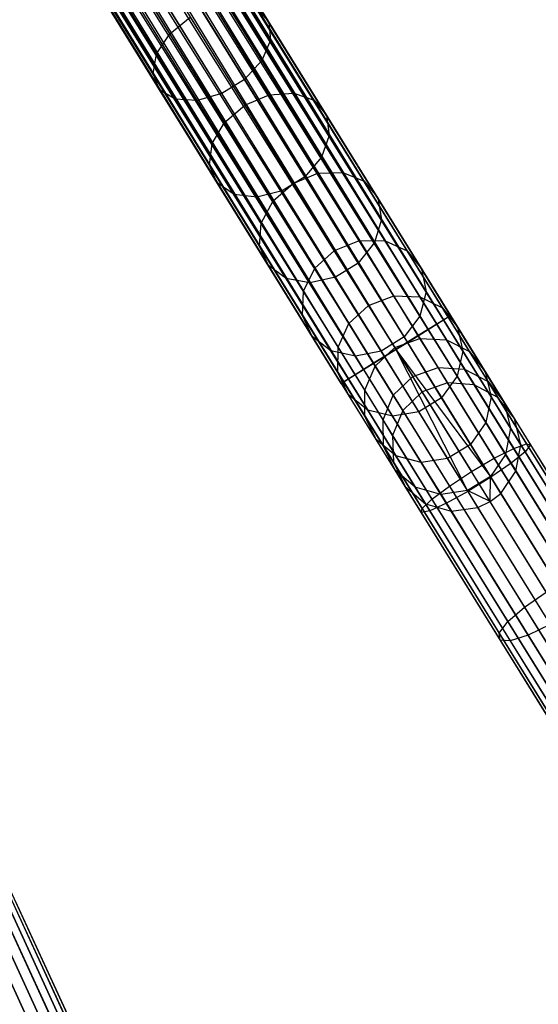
# Model space of a CAD drawing. Extents: x -102 to 102, y -101 to 102.
# Tile 295 of 481: x 37 to 45, y -79 to -63. Entities that reach past the tile are written whole.
import ezdxf

# ---------------------------------------------------------------- set-up
doc = ezdxf.new("R2010")
doc.units = 0
doc.header["$LTSCALE"] = 25.4
doc.layers.get('0').update_dxf_attribs({"linetype": 'CONTINUOUS'})

# ---------------------------------------------------------------- blocks, each defined once
blk = doc.blocks.new('NL2500011659_STL')
at = {"color": 0}
for p, q in [((23.542, -36.328, -7), (43.221, -68.11, -7)), ((23.542, -36.328, -7), (43.221, -68.11, -7)), ((43.116, -68.175, -8.169), (23.542, -36.328, -8)), ((23.542, -36.328, -8), (43.293, -68.066, -7.809)), ((23.542, -36.328, -8), (43.293, -68.066, -7.809)), ((43.116, -68.175, -8.169), (23.542, -36.328, -8)), ((43.33, -68.043, -7.395), (23.614, -36.284, -7.191)), ((23.614, -36.284, -7.191), (43.221, -68.11, -7)), ((23.614, -36.284, -7.191), (43.221, -68.11, -7)), ((43.33, -68.043, -7.395), (23.614, -36.284, -7.191)), ((23.614, -36.284, -7.809), (43.293, -68.066, -7.809)), ((23.614, -36.284, -7.809), (43.293, -68.066, -7.809)), ((23.651, -36.261, -7.395), (43.33, -68.043, -7.395)), ((23.651, -36.261, -7.605), (43.33, -68.043, -7.395)), ((43.293, -68.066, -7.809), (23.651, -36.261, -7.605)), ((23.651, -36.261, -7.605), (43.33, -68.043, -7.395)), ((23.651, -36.261, -7.395), (43.33, -68.043, -7.395)), ((43.293, -68.066, -7.809), (23.651, -36.261, -7.605)), ((23.305, -36.475, -6.691), (42.984, -68.257, -6.691)), ((23.305, -36.475, -6.691), (42.984, -68.257, -6.691)), ((42.83, -68.352, -8.414), (23.305, -36.475, -8.309)), ((23.305, -36.475, -8.309), (43.116, -68.175, -8.169)), ((23.305, -36.475, -8.309), (43.116, -68.175, -8.169)), ((42.83, -68.352, -8.414), (23.305, -36.475, -8.309)), ((43.221, -68.11, -7), (23.438, -36.393, -6.831)), ((23.438, -36.393, -6.831), (42.984, -68.257, -6.691)), ((23.438, -36.393, -6.831), (42.984, -68.257, -6.691)), ((43.221, -68.11, -7), (23.438, -36.393, -6.831)), ((23.438, -36.393, -8.169), (43.116, -68.175, -8.169)), ((23.438, -36.393, -8.169), (43.116, -68.175, -8.169)), ((22.982, -36.675, -6.522), (42.661, -68.457, -6.522)), ((22.982, -36.675, -6.522), (42.661, -68.457, -6.522)), ((22.982, -36.675, -8.478), (42.484, -68.566, -8.5)), ((22.982, -36.675, -8.478), (42.484, -68.566, -8.5)), ((22.982, -36.675, -8.478), (42.83, -68.352, -8.414)), ((22.982, -36.675, -8.478), (42.83, -68.352, -8.414)), ((42.984, -68.257, -6.691), (23.151, -36.57, -6.586)), ((23.151, -36.57, -6.586), (42.661, -68.457, -6.522)), ((23.151, -36.57, -6.586), (42.661, -68.457, -6.522)), ((42.984, -68.257, -6.691), (23.151, -36.57, -6.586)), ((23.151, -36.57, -8.414), (42.83, -68.352, -8.414)), ((23.151, -36.57, -8.414), (42.83, -68.352, -8.414)), ((22.806, -36.784, -6.5), (42.484, -68.566, -6.5)), ((22.806, -36.784, -6.5), (42.484, -68.566, -6.5)), ((22.806, -36.784, -8.5), (42.484, -68.566, -8.5)), ((22.806, -36.784, -8.5), (42.484, -68.566, -8.5)), ((22.46, -36.998, -8.414), (42.138, -68.78, -8.414)), ((22.46, -36.998, -8.414), (42.138, -68.78, -8.414)), ((42.307, -68.676, -6.522), (22.46, -36.998, -6.586)), ((22.46, -36.998, -6.586), (41.984, -68.876, -6.691)), ((22.46, -36.998, -6.586), (41.984, -68.876, -6.691)), ((42.307, -68.676, -6.522), (22.46, -36.998, -6.586)), ((42.138, -68.78, -8.414), (22.629, -36.894, -8.478)), ((22.629, -36.894, -8.478), (42.484, -68.566, -8.5)), ((42.138, -68.78, -8.414), (22.629, -36.894, -8.478)), ((22.629, -36.894, -6.522), (42.307, -68.676, -6.522)), ((22.629, -36.894, -6.522), (42.307, -68.676, -6.522)), ((22.629, -36.894, -8.478), (42.484, -68.566, -8.5)), ((41.852, -68.957, -8.169), (22.306, -37.094, -8.309)), ((22.306, -37.094, -8.309), (42.138, -68.78, -8.414)), ((22.306, -37.094, -8.309), (42.138, -68.78, -8.414)), ((41.852, -68.957, -8.169), (22.306, -37.094, -8.309)), ((22.306, -37.094, -6.691), (41.984, -68.876, -6.691)), ((22.306, -37.094, -6.691), (41.984, -68.876, -6.691)), ((21.997, -37.285, -7.809), (41.676, -69.067, -7.809)), ((21.997, -37.285, -7.809), (41.676, -69.067, -7.809)), ((41.748, -69.022, -7), (21.997, -37.285, -7.191)), ((21.997, -37.285, -7.191), (41.639, -69.09, -7.395)), ((21.997, -37.285, -7.191), (41.639, -69.09, -7.395)), ((41.748, -69.022, -7), (21.997, -37.285, -7.191)), ((41.676, -69.067, -7.809), (22.069, -37.24, -8)), ((22.069, -37.24, -8), (41.852, -68.957, -8.169)), ((22.069, -37.24, -8), (41.852, -68.957, -8.169)), ((41.676, -69.067, -7.809), (22.069, -37.24, -8)), ((22.069, -37.24, -7), (41.748, -69.022, -7)), ((22.069, -37.24, -7), (41.748, -69.022, -7)), ((22.174, -37.175, -8.169), (41.852, -68.957, -8.169)), ((22.174, -37.175, -8.169), (41.852, -68.957, -8.169)), ((41.984, -68.876, -6.691), (22.174, -37.175, -6.831)), ((22.174, -37.175, -6.831), (41.748, -69.022, -7)), ((22.174, -37.175, -6.831), (41.748, -69.022, -7)), ((41.984, -68.876, -6.691), (22.174, -37.175, -6.831)), ((41.639, -69.09, -7.395), (21.96, -37.308, -7.605)), ((21.96, -37.308, -7.395), (41.639, -69.09, -7.395)), ((41.639, -69.09, -7.395), (21.96, -37.308, -7.605)), ((21.96, -37.308, -7.605), (41.676, -69.067, -7.809)), ((21.96, -37.308, -7.605), (41.676, -69.067, -7.809)), ((21.96, -37.308, -7.395), (41.639, -69.09, -7.395)), ((40.518, -63.502, -302.97), (39.535, -61.914, -304.346)), ((40.518, -63.502, -302.97), (39.535, -61.914, -304.346)), ((38.984, -63.687, -302.187), (38.051, -62.179, -303.493)), ((38.984, -63.687, -302.187), (38.051, -62.179, -303.493)), ((40.542, -63.784, -303.274), (39.539, -62.165, -304.678)), ((40.542, -63.784, -303.274), (39.539, -62.165, -304.678)), ((38.781, -63.996, -302.375), (37.835, -62.47, -303.698)), ((38.781, -63.996, -302.375), (37.835, -62.47, -303.698)), ((40.409, -64.098, -303.512), (39.392, -62.455, -304.937)), ((40.409, -64.098, -303.512), (39.392, -62.455, -304.937)), ((40.143, -64.39, -303.642), (39.117, -62.733, -305.078)), ((40.143, -64.39, -303.642), (39.117, -62.733, -305.078)), ((38.725, -64.301, -302.652), (37.762, -62.746, -304)), ((38.725, -64.301, -302.652), (37.762, -62.746, -304)), ((38.827, -64.549, -302.97), (37.844, -62.961, -304.346)), ((38.827, -64.549, -302.97), (37.844, -62.961, -304.346)), ((39.79, -64.609, -303.642), (38.764, -62.952, -305.078)), ((39.79, -64.609, -303.642), (38.764, -62.952, -305.078)), ((39.069, -64.696, -303.274), (38.067, -63.077, -304.678)), ((39.069, -64.696, -303.274), (38.067, -63.077, -304.678)), ((39.41, -64.717, -303.512), (38.392, -63.074, -304.937)), ((39.41, -64.717, -303.512), (38.392, -63.074, -304.937)), ((40.524, -64.628, -300.685), (39.676, -63.258, -302.187)), ((40.524, -64.628, -300.685), (39.676, -63.258, -302.187)), ((40.903, -64.601, -300.853), (40.044, -63.214, -302.375)), ((40.903, -64.601, -300.853), (40.044, -63.214, -302.375)), ((40.342, -63.3, -302.652), (40.518, -63.502, -302.97)), ((41.217, -64.713, -301.102), (40.342, -63.3, -302.652)), ((41.217, -64.713, -301.102), (40.342, -63.3, -302.652)), ((40.342, -63.3, -302.652), (40.518, -63.502, -302.97)), ((38.984, -63.687, -302.187), (39.301, -63.425, -302.12)), ((38.984, -63.687, -302.187), (39.301, -63.425, -302.12)), ((39.301, -63.425, -302.12), (40.145, -64.789, -300.625)), ((39.301, -63.425, -302.12), (40.145, -64.789, -300.625)), ((40.518, -63.502, -302.97), (40.542, -63.784, -303.274)), ((41.411, -64.944, -301.388), (40.518, -63.502, -302.97)), ((41.411, -64.944, -301.388), (40.518, -63.502, -302.97)), ((40.518, -63.502, -302.97), (40.542, -63.784, -303.274)), ((38.781, -63.996, -302.375), (38.984, -63.687, -302.187)), ((38.781, -63.996, -302.375), (38.984, -63.687, -302.187)), ((39.832, -65.056, -300.685), (38.984, -63.687, -302.187)), ((39.832, -65.056, -300.685), (38.984, -63.687, -302.187)), ((40.542, -63.784, -303.274), (40.409, -64.098, -303.512)), ((40.542, -63.784, -303.274), (40.409, -64.098, -303.512)), ((41.453, -65.255, -301.661), (40.542, -63.784, -303.274)), ((41.453, -65.255, -301.661), (40.542, -63.784, -303.274)), ((38.725, -64.301, -302.652), (38.781, -63.996, -302.375)), ((38.725, -64.301, -302.652), (38.781, -63.996, -302.375)), ((39.639, -65.383, -300.853), (38.781, -63.996, -302.375)), ((39.639, -65.383, -300.853), (38.781, -63.996, -302.375)), ((40.409, -64.098, -303.512), (40.143, -64.39, -303.642)), ((40.409, -64.098, -303.512), (40.143, -64.39, -303.642)), ((41.334, -65.592, -301.875), (40.409, -64.098, -303.512)), ((41.334, -65.592, -301.875), (40.409, -64.098, -303.512)), ((38.827, -64.549, -302.97), (38.725, -64.301, -302.652)), ((39.6, -65.714, -301.102), (38.725, -64.301, -302.652)), ((38.827, -64.549, -302.97), (38.725, -64.301, -302.652)), ((39.6, -65.714, -301.102), (38.725, -64.301, -302.652)), ((40.143, -64.39, -303.642), (39.79, -64.609, -303.642)), ((40.143, -64.39, -303.642), (39.79, -64.609, -303.642)), ((41.075, -65.895, -301.991), (40.143, -64.39, -303.642)), ((41.075, -65.895, -301.991), (40.143, -64.39, -303.642)), ((39.069, -64.696, -303.274), (38.827, -64.549, -302.97)), ((39.72, -65.991, -301.388), (38.827, -64.549, -302.97)), ((39.069, -64.696, -303.274), (38.827, -64.549, -302.97)), ((39.72, -65.991, -301.388), (38.827, -64.549, -302.97)), ((39.41, -64.717, -303.512), (39.069, -64.696, -303.274)), ((39.98, -66.167, -301.661), (39.069, -64.696, -303.274)), ((39.41, -64.717, -303.512), (39.069, -64.696, -303.274)), ((39.98, -66.167, -301.661), (39.069, -64.696, -303.274)), ((39.79, -64.609, -303.642), (39.41, -64.717, -303.512)), ((39.79, -64.609, -303.642), (39.41, -64.717, -303.512)), ((40.722, -66.114, -301.991), (39.79, -64.609, -303.642)), ((40.722, -66.114, -301.991), (39.79, -64.609, -303.642)), ((40.145, -64.789, -300.625), (40.524, -64.628, -300.685)), ((40.145, -64.789, -300.625), (40.524, -64.628, -300.685)), ((40.524, -64.628, -300.685), (40.903, -64.601, -300.853)), ((40.524, -64.628, -300.685), (40.903, -64.601, -300.853)), ((41.275, -65.841, -299.007), (40.524, -64.628, -300.685)), ((41.275, -65.841, -299.007), (40.524, -64.628, -300.685)), ((40.903, -64.601, -300.853), (41.217, -64.713, -301.102)), ((41.664, -65.83, -299.154), (40.903, -64.601, -300.853)), ((41.664, -65.83, -299.154), (40.903, -64.601, -300.853)), ((40.903, -64.601, -300.853), (41.217, -64.713, -301.102)), ((40.334, -66.21, -301.875), (39.41, -64.717, -303.512)), ((40.334, -66.21, -301.875), (39.41, -64.717, -303.512)), ((39.832, -65.056, -300.685), (40.145, -64.789, -300.625)), ((39.832, -65.056, -300.685), (40.145, -64.789, -300.625)), ((40.145, -64.789, -300.625), (40.893, -65.997, -298.955)), ((40.145, -64.789, -300.625), (40.893, -65.997, -298.955)), ((41.217, -64.713, -301.102), (41.411, -64.944, -301.388)), ((41.992, -65.965, -299.371), (41.217, -64.713, -301.102)), ((41.992, -65.965, -299.371), (41.217, -64.713, -301.102)), ((41.217, -64.713, -301.102), (41.411, -64.944, -301.388)), ((41.411, -64.944, -301.388), (41.453, -65.255, -301.661)), ((42.203, -66.222, -299.621), (41.411, -64.944, -301.388)), ((42.203, -66.222, -299.621), (41.411, -64.944, -301.388)), ((41.411, -64.944, -301.388), (41.453, -65.255, -301.661)), ((39.639, -65.383, -300.853), (39.832, -65.056, -300.685)), ((39.639, -65.383, -300.853), (39.832, -65.056, -300.685)), ((40.584, -66.269, -299.007), (39.832, -65.056, -300.685)), ((40.584, -66.269, -299.007), (39.832, -65.056, -300.685)), ((41.453, -65.255, -301.661), (41.334, -65.592, -301.875)), ((41.453, -65.255, -301.661), (41.334, -65.592, -301.875)), ((42.26, -66.558, -299.859), (41.453, -65.255, -301.661)), ((42.26, -66.558, -299.859), (41.453, -65.255, -301.661)), ((39.6, -65.714, -301.102), (39.639, -65.383, -300.853)), ((39.6, -65.714, -301.102), (39.639, -65.383, -300.853)), ((40.4, -66.612, -299.154), (39.639, -65.383, -300.853)), ((40.4, -66.612, -299.154), (39.639, -65.383, -300.853)), ((41.334, -65.592, -301.875), (41.075, -65.895, -301.991)), ((41.334, -65.592, -301.875), (41.075, -65.895, -301.991)), ((42.153, -66.914, -300.045), (41.334, -65.592, -301.875)), ((42.153, -66.914, -300.045), (41.334, -65.592, -301.875)), ((39.72, -65.991, -301.388), (39.6, -65.714, -301.102)), ((40.375, -66.966, -299.371), (39.6, -65.714, -301.102)), ((39.72, -65.991, -301.388), (39.6, -65.714, -301.102)), ((40.375, -66.966, -299.371), (39.6, -65.714, -301.102)), ((41.075, -65.895, -301.991), (40.722, -66.114, -301.991)), ((41.075, -65.895, -301.991), (40.722, -66.114, -301.991)), ((40.893, -65.997, -298.955), (41.275, -65.841, -299.007)), ((40.893, -65.997, -298.955), (41.275, -65.841, -299.007)), ((41.901, -67.229, -300.147), (41.075, -65.895, -301.991)), ((41.901, -67.229, -300.147), (41.075, -65.895, -301.991)), ((41.275, -65.841, -299.007), (41.664, -65.83, -299.154)), ((41.275, -65.841, -299.007), (41.664, -65.83, -299.154)), ((41.92, -66.882, -297.176), (41.275, -65.841, -299.007)), ((41.92, -66.882, -297.176), (41.275, -65.841, -299.007)), ((41.664, -65.83, -299.154), (41.992, -65.965, -299.371)), ((42.317, -66.884, -297.3), (41.664, -65.83, -299.154)), ((42.317, -66.884, -297.3), (41.664, -65.83, -299.154)), ((41.664, -65.83, -299.154), (41.992, -65.965, -299.371)), ((39.98, -66.167, -301.661), (39.72, -65.991, -301.388)), ((40.512, -67.269, -299.621), (39.72, -65.991, -301.388)), ((39.98, -66.167, -301.661), (39.72, -65.991, -301.388)), ((40.512, -67.269, -299.621), (39.72, -65.991, -301.388)), ((40.584, -66.269, -299.007), (40.893, -65.997, -298.955)), ((40.584, -66.269, -299.007), (40.893, -65.997, -298.955)), ((40.893, -65.997, -298.955), (41.535, -67.033, -297.132)), ((40.893, -65.997, -298.955), (41.535, -67.033, -297.132)), ((41.992, -65.965, -299.371), (42.203, -66.222, -299.621)), ((42.657, -67.039, -297.483), (41.992, -65.965, -299.371)), ((42.657, -67.039, -297.483), (41.992, -65.965, -299.371)), ((41.992, -65.965, -299.371), (42.203, -66.222, -299.621)), ((40.334, -66.21, -301.875), (39.98, -66.167, -301.661)), ((40.787, -67.47, -299.859), (39.98, -66.167, -301.661)), ((40.334, -66.21, -301.875), (39.98, -66.167, -301.661)), ((40.787, -67.47, -299.859), (39.98, -66.167, -301.661)), ((40.722, -66.114, -301.991), (40.334, -66.21, -301.875)), ((40.722, -66.114, -301.991), (40.334, -66.21, -301.875)), ((41.153, -67.533, -300.045), (40.334, -66.21, -301.875)), ((41.153, -67.533, -300.045), (40.334, -66.21, -301.875)), ((41.547, -67.448, -300.147), (40.722, -66.114, -301.991)), ((41.547, -67.448, -300.147), (40.722, -66.114, -301.991)), ((42.203, -66.222, -299.621), (42.26, -66.558, -299.859)), ((42.882, -67.319, -297.692), (42.203, -66.222, -299.621)), ((42.882, -67.319, -297.692), (42.203, -66.222, -299.621)), ((42.203, -66.222, -299.621), (42.26, -66.558, -299.859)), ((40.4, -66.612, -299.154), (40.584, -66.269, -299.007)), ((40.4, -66.612, -299.154), (40.584, -66.269, -299.007)), ((41.228, -67.31, -297.176), (40.584, -66.269, -299.007)), ((41.228, -67.31, -297.176), (40.584, -66.269, -299.007)), ((40.375, -66.966, -299.371), (40.4, -66.612, -299.154)), ((40.375, -66.966, -299.371), (40.4, -66.612, -299.154)), ((41.053, -67.666, -297.3), (40.4, -66.612, -299.154)), ((41.053, -67.666, -297.3), (40.4, -66.612, -299.154)), ((42.26, -66.558, -299.859), (42.153, -66.914, -300.045)), ((42.26, -66.558, -299.859), (42.153, -66.914, -300.045)), ((42.952, -67.676, -297.893), (42.26, -66.558, -299.859)), ((42.952, -67.676, -297.893), (42.26, -66.558, -299.859)), ((40.512, -67.269, -299.621), (40.375, -66.966, -299.371)), ((41.04, -68.04, -297.483), (40.375, -66.966, -299.371)), ((40.512, -67.269, -299.621), (40.375, -66.966, -299.371)), ((41.04, -68.04, -297.483), (40.375, -66.966, -299.371)), ((41.535, -67.033, -297.132), (41.92, -66.882, -297.176)), ((41.535, -67.033, -297.132), (41.92, -66.882, -297.176)), ((42.153, -66.914, -300.045), (41.901, -67.229, -300.147)), ((42.153, -66.914, -300.045), (41.901, -67.229, -300.147)), ((41.92, -66.882, -297.176), (42.317, -66.884, -297.3)), ((42.449, -67.737, -295.216), (41.92, -66.882, -297.176)), ((42.449, -67.737, -295.216), (41.92, -66.882, -297.176)), ((41.92, -66.882, -297.176), (42.317, -66.884, -297.3)), ((42.855, -68.049, -298.049), (42.153, -66.914, -300.045)), ((42.855, -68.049, -298.049), (42.153, -66.914, -300.045)), ((42.317, -66.884, -297.3), (42.657, -67.039, -297.483)), ((42.853, -67.75, -295.315), (42.317, -66.884, -297.3)), ((42.853, -67.75, -295.315), (42.317, -66.884, -297.3)), ((42.317, -66.884, -297.3), (42.657, -67.039, -297.483)), ((41.228, -67.31, -297.176), (41.535, -67.033, -297.132)), ((41.228, -67.31, -297.176), (41.535, -67.033, -297.132)), ((41.535, -67.033, -297.132), (42.062, -67.884, -295.181)), ((41.535, -67.033, -297.132), (42.062, -67.884, -295.181)), ((42.657, -67.039, -297.483), (42.882, -67.319, -297.692)), ((43.203, -67.92, -295.461), (42.657, -67.039, -297.483)), ((43.203, -67.92, -295.461), (42.657, -67.039, -297.483)), ((42.657, -67.039, -297.483), (42.882, -67.319, -297.692)), ((40.787, -67.47, -299.859), (40.512, -67.269, -299.621)), ((41.19, -68.366, -297.692), (40.512, -67.269, -299.621)), ((40.787, -67.47, -299.859), (40.512, -67.269, -299.621)), ((41.19, -68.366, -297.692), (40.512, -67.269, -299.621)), ((41.901, -67.229, -300.147), (41.547, -67.448, -300.147)), ((41.901, -67.229, -300.147), (41.547, -67.448, -300.147)), ((42.609, -68.373, -298.135), (41.901, -67.229, -300.147)), ((42.609, -68.373, -298.135), (41.901, -67.229, -300.147)), ((41.053, -67.666, -297.3), (41.228, -67.31, -297.176)), ((41.053, -67.666, -297.3), (41.228, -67.31, -297.176)), ((41.547, -67.448, -300.147), (41.153, -67.533, -300.045)), ((41.547, -67.448, -300.147), (41.153, -67.533, -300.045)), ((41.757, -68.165, -295.216), (41.228, -67.31, -297.176)), ((41.757, -68.165, -295.216), (41.228, -67.31, -297.176)), ((42.256, -68.592, -298.135), (41.547, -67.448, -300.147)), ((42.256, -68.592, -298.135), (41.547, -67.448, -300.147)), ((42.882, -67.319, -297.692), (42.952, -67.676, -297.893)), ((43.439, -68.219, -295.628), (42.882, -67.319, -297.692)), ((43.439, -68.219, -295.628), (42.882, -67.319, -297.692)), ((42.882, -67.319, -297.692), (42.952, -67.676, -297.893)), ((41.153, -67.533, -300.045), (40.787, -67.47, -299.859)), ((41.479, -68.588, -297.893), (40.787, -67.47, -299.859)), ((41.153, -67.533, -300.045), (40.787, -67.47, -299.859)), ((41.479, -68.588, -297.893), (40.787, -67.47, -299.859)), ((41.856, -68.668, -298.049), (41.153, -67.533, -300.045)), ((41.856, -68.668, -298.049), (41.153, -67.533, -300.045)), ((41.04, -68.04, -297.483), (41.053, -67.666, -297.3)), ((41.04, -68.04, -297.483), (41.053, -67.666, -297.3)), ((41.589, -68.532, -295.315), (41.053, -67.666, -297.3)), ((41.589, -68.532, -295.315), (41.053, -67.666, -297.3)), ((42.062, -67.884, -295.181), (42.449, -67.737, -295.216)), ((42.062, -67.884, -295.181), (42.449, -67.737, -295.216)), ((42.449, -67.737, -295.216), (42.853, -67.75, -295.315)), ((42.856, -68.394, -293.154), (42.449, -67.737, -295.216)), ((42.856, -68.394, -293.154), (42.449, -67.737, -295.216)), ((42.449, -67.737, -295.216), (42.853, -67.75, -295.315)), ((42.853, -67.75, -295.315), (43.203, -67.92, -295.461)), ((43.265, -68.415, -293.226), (42.853, -67.75, -295.315)), ((43.265, -68.415, -293.226), (42.853, -67.75, -295.315)), ((42.853, -67.75, -295.315), (43.203, -67.92, -295.461)), ((42.952, -67.676, -297.893), (42.855, -68.049, -298.049)), ((42.952, -67.676, -297.893), (42.855, -68.049, -298.049)), ((43.52, -68.594, -295.788), (42.952, -67.676, -297.893)), ((43.52, -68.594, -295.788), (42.952, -67.676, -297.893)), ((41.757, -68.165, -295.216), (42.062, -67.884, -295.181)), ((41.757, -68.165, -295.216), (42.062, -67.884, -295.181)), ((42.062, -67.884, -295.181), (42.466, -68.538, -293.128)), ((42.062, -67.884, -295.181), (42.466, -68.538, -293.128)), ((41.19, -68.366, -297.692), (41.04, -68.04, -297.483)), ((41.586, -68.922, -295.461), (41.04, -68.04, -297.483)), ((41.19, -68.366, -297.692), (41.04, -68.04, -297.483)), ((41.586, -68.922, -295.461), (41.04, -68.04, -297.483)), ((42.855, -68.049, -298.049), (42.609, -68.373, -298.135)), ((42.855, -68.049, -298.049), (42.609, -68.373, -298.135)), ((43.432, -68.981, -295.913), (42.855, -68.049, -298.049)), ((43.432, -68.981, -295.913), (42.855, -68.049, -298.049)), ((43.203, -67.92, -295.461), (43.439, -68.219, -295.628)), ((43.623, -68.598, -293.333), (43.203, -67.92, -295.461)), ((43.623, -68.598, -293.333), (43.203, -67.92, -295.461)), ((43.203, -67.92, -295.461), (43.439, -68.219, -295.628)), ((43.221, -68.11, -7), (43.33, -68.043, -7.395)), ((43.221, -68.11, -7), (43.33, -68.043, -7.395)), ((43.33, -68.043, -7.395), (43.293, -68.066, -7.809)), ((43.33, -68.043, -7.395), (43.293, -68.066, -7.809)), ((43.33, -68.043, -7.395), (44.567, -70.041, -7.533)), ((43.33, -68.043, -7.395), (44.567, -70.041, -7.533)), ((41.589, -68.532, -295.315), (41.757, -68.165, -295.216)), ((41.589, -68.532, -295.315), (41.757, -68.165, -295.216)), ((42.164, -68.822, -293.154), (41.757, -68.165, -295.216)), ((42.164, -68.822, -293.154), (41.757, -68.165, -295.216)), ((43.116, -68.175, -8.169), (42.83, -68.352, -8.414)), ((43.116, -68.175, -8.169), (42.83, -68.352, -8.414)), ((42.984, -68.257, -6.691), (43.221, -68.11, -7)), ((42.984, -68.257, -6.691), (43.221, -68.11, -7)), ((43.293, -68.066, -7.809), (43.116, -68.175, -8.169)), ((43.293, -68.066, -7.809), (43.116, -68.175, -8.169)), ((43.116, -68.175, -8.169), (44.306, -70.097, -8.302)), ((43.116, -68.175, -8.169), (44.306, -70.097, -8.302)), ((43.221, -68.11, -7), (44.482, -70.148, -7.141)), ((43.221, -68.11, -7), (44.482, -70.148, -7.141)), ((43.293, -68.066, -7.809), (44.505, -70.023, -7.944)), ((43.293, -68.066, -7.809), (44.505, -70.023, -7.944)), ((41.479, -68.588, -297.893), (41.19, -68.366, -297.692)), ((41.748, -69.266, -295.628), (41.19, -68.366, -297.692)), ((41.479, -68.588, -297.893), (41.19, -68.366, -297.692)), ((41.748, -69.266, -295.628), (41.19, -68.366, -297.692)), ((42.83, -68.352, -8.414), (42.484, -68.566, -8.5)), ((42.83, -68.352, -8.414), (42.484, -68.566, -8.5)), ((42.661, -68.457, -6.522), (42.984, -68.257, -6.691)), ((42.661, -68.457, -6.522), (42.984, -68.257, -6.691)), ((42.83, -68.352, -8.414), (44.005, -70.249, -8.544)), ((42.83, -68.352, -8.414), (44.005, -70.249, -8.544)), ((42.984, -68.257, -6.691), (44.265, -70.325, -6.834)), ((42.984, -68.257, -6.691), (44.265, -70.325, -6.834)), ((43.439, -68.219, -295.628), (43.52, -68.594, -295.788)), ((43.867, -68.911, -293.455), (43.439, -68.219, -295.628)), ((43.867, -68.911, -293.455), (43.439, -68.219, -295.628)), ((43.439, -68.219, -295.628), (43.52, -68.594, -295.788)), ((42.609, -68.373, -298.135), (42.256, -68.592, -298.135)), ((42.609, -68.373, -298.135), (42.256, -68.592, -298.135)), ((42.466, -68.538, -293.128), (42.856, -68.394, -293.154)), ((42.466, -68.538, -293.128), (42.856, -68.394, -293.154)), ((42.484, -68.566, -6.5), (42.661, -68.457, -6.522)), ((42.484, -68.566, -6.5), (42.661, -68.457, -6.522)), ((43.191, -69.312, -295.981), (42.609, -68.373, -298.135)), ((43.191, -69.312, -295.981), (42.609, -68.373, -298.135)), ((42.661, -68.457, -6.522), (43.952, -70.542, -6.666)), ((42.661, -68.457, -6.522), (43.952, -70.542, -6.666)), ((42.856, -68.394, -293.154), (43.265, -68.415, -293.226)), ((43.135, -68.844, -291.016), (42.856, -68.394, -293.154)), ((43.135, -68.844, -291.016), (42.856, -68.394, -293.154)), ((42.856, -68.394, -293.154), (43.265, -68.415, -293.226)), ((43.265, -68.415, -293.226), (43.623, -68.598, -293.333)), ((43.547, -68.871, -291.061), (43.265, -68.415, -293.226)), ((43.547, -68.871, -291.061), (43.265, -68.415, -293.226)), ((43.265, -68.415, -293.226), (43.623, -68.598, -293.333)), ((41.856, -68.668, -298.049), (41.479, -68.588, -297.893)), ((42.047, -69.506, -295.788), (41.479, -68.588, -297.893)), ((41.856, -68.668, -298.049), (41.479, -68.588, -297.893)), ((42.047, -69.506, -295.788), (41.479, -68.588, -297.893)), ((41.586, -68.922, -295.461), (41.589, -68.532, -295.315)), ((41.586, -68.922, -295.461), (41.589, -68.532, -295.315)), ((42.001, -69.197, -293.226), (41.589, -68.532, -295.315)), ((42.001, -69.197, -293.226), (41.589, -68.532, -295.315)), ((42.256, -68.592, -298.135), (41.856, -68.668, -298.049)), ((42.256, -68.592, -298.135), (41.856, -68.668, -298.049)), ((42.433, -69.6, -295.913), (41.856, -68.668, -298.049)), ((42.433, -69.6, -295.913), (41.856, -68.668, -298.049)), ((42.484, -68.566, -8.5), (42.138, -68.78, -8.414)), ((42.484, -68.566, -8.5), (42.138, -68.78, -8.414)), ((42.164, -68.822, -293.154), (42.466, -68.538, -293.128)), ((42.164, -68.822, -293.154), (42.466, -68.538, -293.128)), ((42.837, -69.531, -295.981), (42.256, -68.592, -298.135)), ((42.837, -69.531, -295.981), (42.256, -68.592, -298.135)), ((42.307, -68.676, -6.522), (42.484, -68.566, -6.5)), ((42.307, -68.676, -6.522), (42.484, -68.566, -6.5)), ((42.466, -68.538, -293.128), (42.744, -68.986, -291)), ((42.466, -68.538, -293.128), (42.744, -68.986, -291)), ((42.484, -68.566, -6.5), (43.952, -70.542, -6.666)), ((42.484, -68.566, -6.5), (43.952, -70.542, -6.666)), ((42.484, -68.566, -6.5), (43.599, -70.761, -6.666)), ((42.484, -68.566, -6.5), (43.599, -70.761, -6.666)), ((42.484, -68.566, -8.5), (43.654, -70.455, -8.63)), ((42.484, -68.566, -8.5), (43.654, -70.455, -8.63)), ((43.52, -68.594, -295.788), (43.432, -68.981, -295.913)), ((43.52, -68.594, -295.788), (43.432, -68.981, -295.913)), ((43.957, -69.3, -293.573), (43.52, -68.594, -295.788)), ((43.957, -69.3, -293.573), (43.52, -68.594, -295.788)), ((43.623, -68.598, -293.333), (43.867, -68.911, -293.455)), ((43.91, -69.063, -291.127), (43.623, -68.598, -293.333)), ((43.91, -69.063, -291.127), (43.623, -68.598, -293.333)), ((43.623, -68.598, -293.333), (43.867, -68.911, -293.455)), ((42.138, -68.78, -8.414), (41.852, -68.957, -8.169)), ((42.138, -68.78, -8.414), (41.852, -68.957, -8.169)), ((41.984, -68.876, -6.691), (42.307, -68.676, -6.522)), ((41.984, -68.876, -6.691), (42.307, -68.676, -6.522)), ((42.001, -69.197, -293.226), (42.164, -68.822, -293.154)), ((42.001, -69.197, -293.226), (42.164, -68.822, -293.154)), ((42.138, -68.78, -8.414), (43.313, -70.678, -8.544)), ((42.138, -68.78, -8.414), (43.313, -70.678, -8.544)), ((42.443, -69.272, -291.016), (42.164, -68.822, -293.154)), ((42.443, -69.272, -291.016), (42.164, -68.822, -293.154)), ((42.307, -68.676, -6.522), (43.599, -70.761, -6.666)), ((42.307, -68.676, -6.522), (43.599, -70.761, -6.666)), ((41.748, -69.266, -295.628), (41.586, -68.922, -295.461)), ((42.005, -69.599, -293.333), (41.586, -68.922, -295.461)), ((41.748, -69.266, -295.628), (41.586, -68.922, -295.461)), ((42.005, -69.599, -293.333), (41.586, -68.922, -295.461)), ((41.852, -68.957, -8.169), (41.676, -69.067, -7.809)), ((41.852, -68.957, -8.169), (41.676, -69.067, -7.809)), ((41.748, -69.022, -7), (41.984, -68.876, -6.691)), ((41.748, -69.022, -7), (41.984, -68.876, -6.691)), ((41.852, -68.957, -8.169), (43.042, -70.879, -8.302)), ((41.852, -68.957, -8.169), (43.042, -70.879, -8.302)), ((41.984, -68.876, -6.691), (43.265, -70.944, -6.834)), ((41.984, -68.876, -6.691), (43.265, -70.944, -6.834)), ((42.744, -68.986, -291), (43.135, -68.844, -291.016)), ((42.744, -68.986, -291), (43.135, -68.844, -291.016)), ((43.135, -68.844, -291.016), (43.547, -68.871, -291.061)), ((43.282, -69.082, -288.831), (43.135, -68.844, -291.016)), ((43.282, -69.082, -288.831), (43.135, -68.844, -291.016)), ((43.135, -68.844, -291.016), (43.547, -68.871, -291.061)), ((43.547, -68.871, -291.061), (43.91, -69.063, -291.127)), ((43.697, -69.113, -288.848), (43.547, -68.871, -291.061)), ((43.697, -69.113, -288.848), (43.547, -68.871, -291.061)), ((43.547, -68.871, -291.061), (43.91, -69.063, -291.127)), ((43.867, -68.911, -293.455), (43.957, -69.3, -293.573)), ((44.161, -69.386, -291.204), (43.867, -68.911, -293.455)), ((44.161, -69.386, -291.204), (43.867, -68.911, -293.455)), ((43.867, -68.911, -293.455), (43.957, -69.3, -293.573)), ((41.639, -69.09, -7.395), (41.748, -69.022, -7)), ((41.639, -69.09, -7.395), (41.748, -69.022, -7)), ((41.676, -69.067, -7.809), (41.639, -69.09, -7.395)), ((41.676, -69.067, -7.809), (41.639, -69.09, -7.395)), ((41.639, -69.09, -7.395), (42.876, -71.088, -7.533)), ((41.639, -69.09, -7.395), (42.876, -71.088, -7.533)), ((41.676, -69.067, -7.809), (42.888, -71.024, -7.944)), ((41.676, -69.067, -7.809), (42.888, -71.024, -7.944)), ((41.748, -69.022, -7), (43.01, -71.06, -7.141)), ((41.748, -69.022, -7), (43.01, -71.06, -7.141)), ((42.443, -69.272, -291.016), (42.744, -68.986, -291)), ((42.443, -69.272, -291.016), (42.744, -68.986, -291)), ((42.891, -69.223, -288.825), (42.744, -68.986, -291)), ((42.891, -69.223, -288.825), (42.744, -68.986, -291)), ((43.282, -69.082, -288.831), (42.891, -69.223, -288.825)), ((43.282, -69.082, -288.831), (42.891, -69.223, -288.825)), ((43.432, -68.981, -295.913), (43.191, -69.312, -295.981)), ((43.432, -68.981, -295.913), (43.191, -69.312, -295.981)), ((52.853, -84.54, -28.831), (43.282, -69.082, -288.831)), ((43.697, -69.113, -288.848), (43.282, -69.082, -288.831)), ((52.853, -84.54, -28.831), (43.282, -69.082, -288.831)), ((43.697, -69.113, -288.848), (43.282, -69.082, -288.831)), ((43.876, -69.697, -293.664), (43.432, -68.981, -295.913)), ((43.876, -69.697, -293.664), (43.432, -68.981, -295.913)), ((53.268, -84.57, -28.848), (43.697, -69.113, -288.848)), ((44.062, -69.309, -288.874), (43.697, -69.113, -288.848)), ((53.268, -84.57, -28.848), (43.697, -69.113, -288.848)), ((44.062, -69.309, -288.874), (43.697, -69.113, -288.848)), ((43.91, -69.063, -291.127), (44.161, -69.386, -291.204)), ((44.062, -69.309, -288.874), (43.91, -69.063, -291.127)), ((44.062, -69.309, -288.874), (43.91, -69.063, -291.127)), ((43.91, -69.063, -291.127), (44.161, -69.386, -291.204)), ((42.047, -69.506, -295.788), (41.748, -69.266, -295.628)), ((42.176, -69.958, -293.455), (41.748, -69.266, -295.628)), ((42.047, -69.506, -295.788), (41.748, -69.266, -295.628)), ((42.176, -69.958, -293.455), (41.748, -69.266, -295.628)), ((42.005, -69.599, -293.333), (42.001, -69.197, -293.226)), ((42.284, -69.654, -291.061), (42.001, -69.197, -293.226)), ((42.005, -69.599, -293.333), (42.001, -69.197, -293.226)), ((42.284, -69.654, -291.061), (42.001, -69.197, -293.226)), ((42.284, -69.654, -291.061), (42.443, -69.272, -291.016)), ((42.284, -69.654, -291.061), (42.443, -69.272, -291.016)), ((42.591, -69.511, -288.831), (42.443, -69.272, -291.016)), ((42.591, -69.511, -288.831), (42.443, -69.272, -291.016)), ((42.891, -69.223, -288.825), (42.591, -69.511, -288.831)), ((42.891, -69.223, -288.825), (42.591, -69.511, -288.831)), ((52.462, -84.681, -28.825), (42.891, -69.223, -288.825)), ((52.462, -84.681, -28.825), (42.891, -69.223, -288.825)), ((43.191, -69.312, -295.981), (42.837, -69.531, -295.981)), ((43.191, -69.312, -295.981), (42.837, -69.531, -295.981)), ((43.638, -70.034, -293.714), (43.191, -69.312, -295.981)), ((43.638, -70.034, -293.714), (43.191, -69.312, -295.981)), ((43.957, -69.3, -293.573), (43.876, -69.697, -293.664)), ((43.957, -69.3, -293.573), (43.876, -69.697, -293.664)), ((44.257, -69.784, -291.276), (43.957, -69.3, -293.573)), ((44.257, -69.784, -291.276), (43.957, -69.3, -293.573)), ((53.634, -84.766, -28.874), (44.062, -69.309, -288.874)), ((44.317, -69.636, -288.902), (44.062, -69.309, -288.874)), ((53.634, -84.766, -28.874), (44.062, -69.309, -288.874)), ((44.317, -69.636, -288.902), (44.062, -69.309, -288.874)), ((44.161, -69.386, -291.204), (44.257, -69.784, -291.276)), ((44.317, -69.636, -288.902), (44.161, -69.386, -291.204)), ((44.317, -69.636, -288.902), (44.161, -69.386, -291.204)), ((44.161, -69.386, -291.204), (44.257, -69.784, -291.276)), ((42.433, -69.6, -295.913), (42.047, -69.506, -295.788)), ((42.484, -70.212, -293.573), (42.047, -69.506, -295.788)), ((42.433, -69.6, -295.913), (42.047, -69.506, -295.788)), ((42.484, -70.212, -293.573), (42.047, -69.506, -295.788)), ((42.591, -69.511, -288.831), (42.433, -69.895, -288.848)), ((42.591, -69.511, -288.831), (42.433, -69.895, -288.848)), ((42.837, -69.531, -295.981), (42.433, -69.6, -295.913)), ((42.837, -69.531, -295.981), (42.433, -69.6, -295.913)), ((52.162, -84.968, -28.831), (42.591, -69.511, -288.831)), ((52.162, -84.968, -28.831), (42.591, -69.511, -288.831)), ((43.284, -70.253, -293.714), (42.837, -69.531, -295.981)), ((43.284, -70.253, -293.714), (42.837, -69.531, -295.981)), ((42.176, -69.958, -293.455), (42.005, -69.599, -293.333)), ((42.293, -70.064, -291.127), (42.005, -69.599, -293.333)), ((42.176, -69.958, -293.455), (42.005, -69.599, -293.333)), ((42.293, -70.064, -291.127), (42.005, -69.599, -293.333)), ((42.293, -70.064, -291.127), (42.284, -69.654, -291.061)), ((42.433, -69.895, -288.848), (42.284, -69.654, -291.061)), ((42.293, -70.064, -291.127), (42.284, -69.654, -291.061)), ((42.433, -69.895, -288.848), (42.284, -69.654, -291.061)), ((42.876, -70.316, -293.664), (42.433, -69.6, -295.913)), ((42.876, -70.316, -293.664), (42.433, -69.6, -295.913)), ((43.876, -69.697, -293.664), (43.638, -70.034, -293.714)), ((43.876, -69.697, -293.664), (43.638, -70.034, -293.714)), ((44.18, -70.188, -291.333), (43.876, -69.697, -293.664)), ((44.18, -70.188, -291.333), (43.876, -69.697, -293.664)), ((53.888, -85.094, -28.902), (44.317, -69.636, -288.902)), ((44.415, -70.04, -288.93), (44.317, -69.636, -288.902)), ((53.888, -85.094, -28.902), (44.317, -69.636, -288.902)), ((44.415, -70.04, -288.93), (44.317, -69.636, -288.902)), ((44.257, -69.784, -291.276), (44.18, -70.188, -291.333)), ((44.257, -69.784, -291.276), (44.18, -70.188, -291.333)), ((44.415, -70.04, -288.93), (44.257, -69.784, -291.276)), ((44.415, -70.04, -288.93), (44.257, -69.784, -291.276)), ((42.484, -70.212, -293.573), (42.176, -69.958, -293.455)), ((42.47, -70.433, -291.204), (42.176, -69.958, -293.455)), ((42.484, -70.212, -293.573), (42.176, -69.958, -293.455)), ((42.47, -70.433, -291.204), (42.176, -69.958, -293.455)), ((52.004, -85.353, -28.848), (42.433, -69.895, -288.848)), ((42.433, -69.895, -288.848), (42.445, -70.31, -288.874)), ((52.004, -85.353, -28.848), (42.433, -69.895, -288.848)), ((42.433, -69.895, -288.848), (42.445, -70.31, -288.874)), ((43.638, -70.034, -293.714), (43.284, -70.253, -293.714)), ((43.638, -70.034, -293.714), (43.284, -70.253, -293.714)), ((43.945, -70.53, -291.365), (43.638, -70.034, -293.714)), ((43.945, -70.53, -291.365), (43.638, -70.034, -293.714)), ((44.306, -70.097, -8.302), (44.505, -70.023, -7.944)), ((44.306, -70.097, -8.302), (44.505, -70.023, -7.944)), ((44.341, -70.448, -288.952), (44.415, -70.04, -288.93)), ((44.341, -70.448, -288.952), (44.415, -70.04, -288.93)), ((53.986, -85.497, -28.93), (44.415, -70.04, -288.93)), ((53.986, -85.497, -28.93), (44.415, -70.04, -288.93)), ((44.567, -70.041, -7.533), (44.482, -70.148, -7.141)), ((44.567, -70.041, -7.533), (44.482, -70.148, -7.141)), ((44.505, -70.023, -7.944), (45.7, -71.953, -8.347)), ((44.505, -70.023, -7.944), (45.7, -71.953, -8.347)), ((44.505, -70.023, -7.944), (44.567, -70.041, -7.533)), ((44.505, -70.023, -7.944), (44.567, -70.041, -7.533)), ((44.567, -70.041, -7.533), (45.788, -72.012, -7.945)), ((44.567, -70.041, -7.533), (45.788, -72.012, -7.945)), ((42.47, -70.433, -291.204), (42.293, -70.064, -291.127)), ((42.445, -70.31, -288.874), (42.293, -70.064, -291.127)), ((42.47, -70.433, -291.204), (42.293, -70.064, -291.127)), ((42.445, -70.31, -288.874), (42.293, -70.064, -291.127)), ((44.18, -70.188, -291.333), (43.945, -70.53, -291.365)), ((44.18, -70.188, -291.333), (43.945, -70.53, -291.365)), ((44.005, -70.249, -8.544), (44.306, -70.097, -8.302)), ((44.005, -70.249, -8.544), (44.306, -70.097, -8.302)), ((44.341, -70.448, -288.952), (44.18, -70.188, -291.333)), ((44.341, -70.448, -288.952), (44.18, -70.188, -291.333)), ((44.482, -70.148, -7.141), (44.265, -70.325, -6.834)), ((44.482, -70.148, -7.141), (44.265, -70.325, -6.834)), ((44.306, -70.097, -8.302), (45.479, -71.992, -8.698)), ((44.306, -70.097, -8.302), (45.479, -71.992, -8.698)), ((44.482, -70.148, -7.141), (45.727, -72.158, -7.56)), ((44.482, -70.148, -7.141), (45.727, -72.158, -7.56)), ((52.016, -85.768, -28.874), (42.445, -70.31, -288.874)), ((42.445, -70.31, -288.874), (42.625, -70.684, -288.902)), ((52.016, -85.768, -28.874), (42.445, -70.31, -288.874)), ((42.445, -70.31, -288.874), (42.625, -70.684, -288.902)), ((42.876, -70.316, -293.664), (42.484, -70.212, -293.573)), ((42.784, -70.695, -291.276), (42.484, -70.212, -293.573)), ((42.876, -70.316, -293.664), (42.484, -70.212, -293.573)), ((42.784, -70.695, -291.276), (42.484, -70.212, -293.573)), ((43.284, -70.253, -293.714), (42.876, -70.316, -293.664)), ((43.284, -70.253, -293.714), (42.876, -70.316, -293.664)), ((43.18, -70.807, -291.333), (42.876, -70.316, -293.664)), ((43.18, -70.807, -291.333), (42.876, -70.316, -293.664)), ((43.591, -70.749, -291.365), (43.284, -70.253, -293.714)), ((43.591, -70.749, -291.365), (43.284, -70.253, -293.714)), ((43.654, -70.455, -8.63), (44.005, -70.249, -8.544)), ((43.654, -70.455, -8.63), (44.005, -70.249, -8.544)), ((44.265, -70.325, -6.834), (43.952, -70.542, -6.666)), ((44.265, -70.325, -6.834), (43.952, -70.542, -6.666)), ((44.005, -70.249, -8.544), (45.163, -72.121, -8.935)), ((44.005, -70.249, -8.544), (45.163, -72.121, -8.935)), ((44.265, -70.325, -6.834), (45.528, -72.365, -7.26)), ((44.265, -70.325, -6.834), (45.528, -72.365, -7.26)), ((42.784, -70.695, -291.276), (42.47, -70.433, -291.204)), ((42.625, -70.684, -288.902), (42.47, -70.433, -291.204)), ((42.784, -70.695, -291.276), (42.47, -70.433, -291.204)), ((42.625, -70.684, -288.902), (42.47, -70.433, -291.204)), ((43.313, -70.678, -8.544), (43.654, -70.455, -8.63)), ((43.313, -70.678, -8.544), (43.654, -70.455, -8.63)), ((44.807, -72.318, -9.019), (43.654, -70.455, -8.63)), ((44.807, -72.318, -9.019), (43.654, -70.455, -8.63)), ((44.107, -70.792, -288.963), (44.341, -70.448, -288.952)), ((44.107, -70.792, -288.963), (44.341, -70.448, -288.952)), ((53.912, -85.906, -28.952), (44.341, -70.448, -288.952)), ((53.912, -85.906, -28.952), (44.341, -70.448, -288.952)), ((43.945, -70.53, -291.365), (43.591, -70.749, -291.365)), ((43.945, -70.53, -291.365), (43.591, -70.749, -291.365)), ((43.952, -70.542, -6.666), (43.599, -70.761, -6.666)), ((43.952, -70.542, -6.666), (43.599, -70.761, -6.666)), ((43.941, -70.919, -288.965), (43.945, -70.53, -291.365)), ((43.941, -70.919, -288.965), (43.945, -70.53, -291.365)), ((44.107, -70.792, -288.963), (43.945, -70.53, -291.365)), ((44.107, -70.792, -288.963), (43.945, -70.53, -291.365)), ((43.952, -70.542, -6.666), (45.226, -72.599, -7.095)), ((43.952, -70.542, -6.666), (45.226, -72.599, -7.095)), ((52.197, -86.141, -28.902), (42.625, -70.684, -288.902)), ((42.625, -70.684, -288.902), (42.942, -70.951, -288.93)), ((52.197, -86.141, -28.902), (42.625, -70.684, -288.902)), ((42.625, -70.684, -288.902), (42.942, -70.951, -288.93)), ((43.18, -70.807, -291.333), (42.784, -70.695, -291.276)), ((42.942, -70.951, -288.93), (42.784, -70.695, -291.276)), ((43.18, -70.807, -291.333), (42.784, -70.695, -291.276)), ((42.942, -70.951, -288.93), (42.784, -70.695, -291.276)), ((43.042, -70.879, -8.302), (43.313, -70.678, -8.544)), ((43.042, -70.879, -8.302), (43.313, -70.678, -8.544)), ((43.591, -70.749, -291.365), (43.18, -70.807, -291.333)), ((43.591, -70.749, -291.365), (43.18, -70.807, -291.333)), ((43.599, -70.761, -6.666), (43.265, -70.944, -6.834)), ((43.599, -70.761, -6.666), (43.265, -70.944, -6.834)), ((43.313, -70.678, -8.544), (44.472, -72.549, -8.935)), ((43.313, -70.678, -8.544), (44.472, -72.549, -8.935)), ((43.941, -70.919, -288.965), (43.591, -70.749, -291.365)), ((43.941, -70.919, -288.965), (43.591, -70.749, -291.365)), ((43.753, -71.01, -288.963), (43.591, -70.749, -291.365)), ((43.753, -71.01, -288.963), (43.591, -70.749, -291.365)), ((43.599, -70.761, -6.666), (44.872, -72.818, -7.095)), ((43.599, -70.761, -6.666), (44.872, -72.818, -7.095)), ((43.941, -70.919, -288.965), (44.107, -70.792, -288.963)), ((43.941, -70.919, -288.965), (44.107, -70.792, -288.963)), ((53.678, -86.249, -28.963), (44.107, -70.792, -288.963)), ((53.678, -86.249, -28.963), (44.107, -70.792, -288.963)), ((42.888, -71.024, -7.944), (43.042, -70.879, -8.302)), ((42.888, -71.024, -7.944), (43.042, -70.879, -8.302)), ((52.513, -86.409, -28.93), (42.942, -70.951, -288.93)), ((42.942, -70.951, -288.93), (43.341, -71.067, -288.952)), ((52.513, -86.409, -28.93), (42.942, -70.951, -288.93)), ((42.942, -70.951, -288.93), (43.341, -71.067, -288.952)), ((43.265, -70.944, -6.834), (43.01, -71.06, -7.141)), ((43.265, -70.944, -6.834), (43.01, -71.06, -7.141)), ((43.042, -70.879, -8.302), (44.216, -72.774, -8.698)), ((43.042, -70.879, -8.302), (44.216, -72.774, -8.698)), ((43.341, -71.067, -288.952), (43.18, -70.807, -291.333)), ((43.341, -71.067, -288.952), (43.18, -70.807, -291.333)), ((43.265, -70.944, -6.834), (44.528, -72.984, -7.26)), ((43.265, -70.944, -6.834), (44.528, -72.984, -7.26)), ((43.753, -71.01, -288.963), (43.941, -70.919, -288.965)), ((43.753, -71.01, -288.963), (43.941, -70.919, -288.965)), ((53.512, -86.377, -28.965), (43.941, -70.919, -288.965)), ((53.512, -86.377, -28.965), (43.941, -70.919, -288.965)), ((42.876, -71.088, -7.533), (42.888, -71.024, -7.944)), ((42.876, -71.088, -7.533), (42.888, -71.024, -7.944)), ((43.01, -71.06, -7.141), (42.876, -71.088, -7.533)), ((43.01, -71.06, -7.141), (42.876, -71.088, -7.533)), ((42.876, -71.088, -7.533), (44.097, -73.059, -7.945)), ((42.876, -71.088, -7.533), (44.097, -73.059, -7.945)), ((42.888, -71.024, -7.944), (44.083, -72.955, -8.347)), ((42.888, -71.024, -7.944), (44.083, -72.955, -8.347)), ((43.01, -71.06, -7.141), (44.254, -73.07, -7.56)), ((43.01, -71.06, -7.141), (44.254, -73.07, -7.56)), ((43.341, -71.067, -288.952), (43.753, -71.01, -288.963)), ((43.341, -71.067, -288.952), (43.753, -71.01, -288.963)), ((52.912, -86.525, -28.952), (43.341, -71.067, -288.952)), ((52.912, -86.525, -28.952), (43.341, -71.067, -288.952)), ((53.324, -86.468, -28.963), (43.753, -71.01, -288.963)), ((53.324, -86.468, -28.963), (43.753, -71.01, -288.963)), ((44.472, -72.549, -8.935), (44.807, -72.318, -9.019)), ((44.472, -72.549, -8.935), (44.807, -72.318, -9.019)), ((44.216, -72.774, -8.698), (44.472, -72.549, -8.935)), ((44.216, -72.774, -8.698), (44.472, -72.549, -8.935)), ((44.472, -72.549, -8.935), (45.598, -74.369, -9.581)), ((44.472, -72.549, -8.935), (45.598, -74.369, -9.581)), ((44.083, -72.955, -8.347), (44.216, -72.774, -8.698)), ((44.083, -72.955, -8.347), (44.216, -72.774, -8.698)), ((44.216, -72.774, -8.698), (45.357, -74.617, -9.351)), ((44.216, -72.774, -8.698), (45.357, -74.617, -9.351)), ((44.872, -72.818, -7.095), (44.528, -72.984, -7.26)), ((44.872, -72.818, -7.095), (44.528, -72.984, -7.26)), ((44.097, -73.059, -7.945), (44.083, -72.955, -8.347)), ((44.083, -72.955, -8.347), (45.245, -74.832, -9.013)), ((44.083, -72.955, -8.347), (45.245, -74.832, -9.013)), ((44.097, -73.059, -7.945), (44.083, -72.955, -8.347)), ((44.254, -73.07, -7.56), (44.097, -73.059, -7.945)), ((44.097, -73.059, -7.945), (45.283, -74.976, -8.625)), ((44.097, -73.059, -7.945), (45.283, -74.976, -8.625)), ((44.254, -73.07, -7.56), (44.097, -73.059, -7.945)), ((44.528, -72.984, -7.26), (44.254, -73.07, -7.56)), ((44.528, -72.984, -7.26), (44.254, -73.07, -7.56)), ((44.254, -73.07, -7.56), (45.464, -75.024, -8.254)), ((44.254, -73.07, -7.56), (45.464, -75.024, -8.254)), ((44.528, -72.984, -7.26), (45.757, -74.968, -7.964)), ((44.528, -72.984, -7.26), (45.757, -74.968, -7.964)), ((42.065, -90.393, -28.831), (34.466, -73.876, -288.831)), ((42.065, -90.393, -28.831), (34.466, -73.876, -288.831)), ((42.472, -90.474, -28.848), (34.873, -73.957, -288.848)), ((42.472, -90.474, -28.848), (34.873, -73.957, -288.848)), ((42.811, -90.713, -28.874), (35.212, -74.196, -288.874)), ((42.811, -90.713, -28.874), (35.212, -74.196, -288.874)), ((43.023, -91.07, -28.902), (35.424, -74.553, -288.902)), ((43.023, -91.07, -28.902), (35.424, -74.553, -288.902)), ((43.071, -91.482, -28.93), (35.472, -74.965, -288.93)), ((43.071, -91.482, -28.93), (35.472, -74.965, -288.93)), ((42.947, -91.878, -28.952), (35.348, -75.361, -288.952)), ((42.947, -91.878, -28.952), (35.348, -75.361, -288.952)), ((36.289, -77.033, -8.698), (37.194, -79.002, -9.351)), ((36.289, -77.033, -8.698), (37.194, -79.002, -9.351)), ((36.512, -77.022, -8.347), (37.435, -79.028, -9.013)), ((36.512, -77.022, -8.347), (37.435, -79.028, -9.013)), ((35.959, -77.122, -8.935), (36.854, -79.066, -9.581)), ((35.959, -77.122, -8.935), (36.854, -79.066, -9.581)), ((36.592, -77.091, -7.945), (37.534, -79.139, -8.625)), ((36.592, -77.091, -7.945), (37.534, -79.139, -8.625)), ((36.514, -77.229, -7.56), (37.474, -79.317, -8.254)), ((36.514, -77.229, -7.56), (37.474, -79.317, -8.254)), ((36.291, -77.41, -7.26), (37.266, -79.53, -7.964)), ((36.291, -77.41, -7.26), (37.266, -79.53, -7.964))]:
    blk.add_line(p, q, dxfattribs=at)

msp = doc.modelspace()

# ---------------------------------------------------------------- block references
at = {"color": 0}
msp.add_blockref('NL2500011659_STL', (0, 0), dxfattribs=at)

doc.saveas('drawing.dxf')
